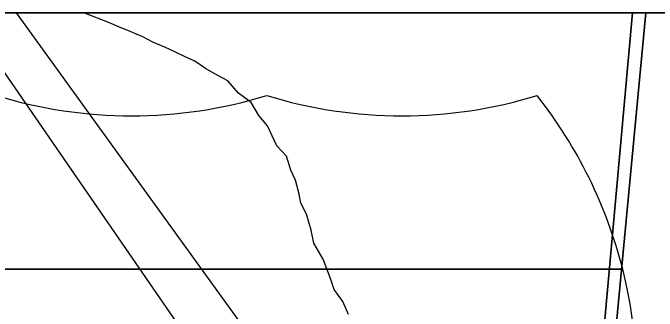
# Model space of a CAD drawing. Extents: x 0 to 34, y -2 to 22.
# Drawn here: x 7.3432 to 7.5904, y 20.7857 to 20.9 of the extents above; entities that cross this region are included whole.
import ezdxf

# ---------------------------------------------------------------- set-up
doc = ezdxf.new("R2010")
doc.units = 0
for name, color, linetype in [('Default', 7, 'Continuous'), ('GM_X_Interstate_Route', 7, 'Continuous'), ('GM_X_Interstate_Shield', 7, 'Continuous'), ('GM_X_Minor_River', 7, 'Continuous'), ('GM_X_Rail_Line', 7, 'Continuous'), ('GM_X_US_Route', 7, 'Continuous'), ('SH_Cut_Line', 7, 'Continuous'), ('SH_Data', 7, 'Continuous')]:
    doc.layers.add(name, color=color, linetype=linetype)

msp = doc.modelspace()

# ---------------------------------------------------------------- linework, layer by layer
at = {"layer": 'Default'}
for points in [[(7.58608783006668, 20.9), (6.5677178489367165, 20.9), (6.544985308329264, 20.68471106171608), (7.555975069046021, 20.582811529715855)], [(8.592905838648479, 20.9), (7.58608783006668, 20.9), (7.555975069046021, 20.582811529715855), (8.547121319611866, 20.474922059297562)]]:
    msp.add_lwpolyline(points, close=True, dxfattribs=at)
at = {"layer": 'GM_X_Interstate_Route'}
for points in [[(7.3239094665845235, 20.9), (7.507985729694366, 20.63339861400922), (7.55140270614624, 20.571293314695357), (7.591550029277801, 20.513864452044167), (7.611509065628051, 20.48754507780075), (7.636073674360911, 20.460787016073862), (7.656910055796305, 20.441924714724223), (7.679281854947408, 20.424597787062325), (7.706917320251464, 20.406612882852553), (7.744861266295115, 20.38753123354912), (7.773374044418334, 20.37634531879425), (7.797499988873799, 20.368888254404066), (7.831495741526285, 20.361431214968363), (7.859789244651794, 20.357921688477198), (7.8916157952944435, 20.35681566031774), (7.8964826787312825, 20.357075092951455)], [(7.344436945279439, 20.9), (7.517076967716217, 20.66124652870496), (7.555068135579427, 20.60968028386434), (7.608317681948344, 20.5379841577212), (7.6258645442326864, 20.515612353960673), (7.644945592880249, 20.493679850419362), (7.664685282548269, 20.47372081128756), (7.6861796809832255, 20.45573587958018), (7.712937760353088, 20.43709291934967), (7.739257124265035, 20.422616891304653), (7.764041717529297, 20.41077356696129), (7.7901417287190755, 20.401342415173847), (7.816680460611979, 20.394323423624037), (7.844096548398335, 20.38818239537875), (7.873048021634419, 20.384892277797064), (7.903097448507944, 20.384702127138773), (7.925686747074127, 20.386647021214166), (7.952664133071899, 20.39081456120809), (7.980080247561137, 20.396955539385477), (8.009876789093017, 20.405950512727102), (8.030493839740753, 20.414942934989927), (8.04720309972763, 20.423632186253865)]]:
    msp.add_lwpolyline(points, dxfattribs=at)
at = {"layer": 'GM_X_Interstate_Shield'}
for p, q in [((7.30395739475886, 20.8017198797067), (7.577210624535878, 20.801719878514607)), ((7.577210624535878, 20.801719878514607), (7.30395739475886, 20.8017198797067)), ((7.577210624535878, 20.801719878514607), (7.30395739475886, 20.8017198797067))]:
    msp.add_line(p, q, dxfattribs=at)
for centre, radius, start, end in [((7.388697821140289, 21.038114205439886), 0.17755850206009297, 253.00907500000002, 286.990925), ((7.492470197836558, 21.038114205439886), 0.17755850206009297, 253.00907500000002, 286.990925), ((7.405072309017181, 20.758183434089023), 0.1775585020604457, 14.193353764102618, 38.33103888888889), ((7.476095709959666, 20.758183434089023), 0.17755850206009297, 165.8066458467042, 258.4630388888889), ((7.405072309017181, 20.758183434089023), 0.1775585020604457, 281.53695833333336, 14.193353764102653)]:
    msp.add_arc(centre, radius, start, end, dxfattribs=at)
at = {"layer": 'GM_X_Minor_River'}
msp.add_lwpolyline([(7.471960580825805, 20.784289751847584), (7.469812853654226, 20.789299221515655), (7.46651739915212, 20.79396020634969), (7.465110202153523, 20.798187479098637), (7.46226739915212, 20.805503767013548), (7.458632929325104, 20.8116988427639), (7.457625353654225, 20.816676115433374), (7.455890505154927, 20.82282005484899), (7.45372383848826, 20.82706816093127), (7.453057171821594, 20.830513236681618), (7.451680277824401, 20.83588255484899), (7.449882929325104, 20.839740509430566), (7.448127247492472, 20.84512308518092), (7.444430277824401, 20.84903407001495), (7.440835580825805, 20.856749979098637), (7.437519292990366, 20.860649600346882), (7.4346120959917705, 20.865683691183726), (7.429767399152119, 20.869246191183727), (7.425710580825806, 20.873928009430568), (7.4204624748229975, 20.876740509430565), (7.417093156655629, 20.878738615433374), (7.412985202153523, 20.88151891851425), (7.4092276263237, 20.88314770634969), (7.405098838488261, 20.885168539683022), (7.401720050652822, 20.886785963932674), (7.396833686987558, 20.88882573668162), (7.393083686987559, 20.89083331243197), (7.388195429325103, 20.892874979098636), (7.384057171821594, 20.894513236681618), (7.380297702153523, 20.896142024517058), (7.370387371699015, 20.9)], dxfattribs=at)
at = {"layer": 'GM_X_Rail_Line'}
for points in [[(7.2923921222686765, 18.05266955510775), (7.325406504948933, 18.388912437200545), (7.376482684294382, 18.916993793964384), (7.378119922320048, 18.933318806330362), (7.431572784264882, 19.4381694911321), (7.44664720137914, 19.581016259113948), (7.5260707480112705, 20.333905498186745), (7.551167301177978, 20.571817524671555), (7.552590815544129, 20.585311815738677), (7.554832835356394, 20.610204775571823), (7.580933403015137, 20.9), (2.0999999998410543, 20.9)], [(8.899999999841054, 16.357438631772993), (8.899999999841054, 20.9), (7.580933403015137, 20.9), (7.554832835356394, 20.610204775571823), (7.552590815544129, 20.585311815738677), (7.551167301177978, 20.571817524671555), (7.5260707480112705, 20.333905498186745), (7.44664720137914, 19.581016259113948), (7.431572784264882, 19.4381694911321), (7.378119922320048, 18.933318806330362), (7.376482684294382, 18.916993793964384), (7.325406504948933, 18.388912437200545), (7.2923921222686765, 18.05266955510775)]]:
    msp.add_lwpolyline(points, dxfattribs=at)
at = {"layer": 'GM_X_US_Route'}
msp.add_lwpolyline([(7.3239094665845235, 20.9), (7.507985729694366, 20.63339861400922), (7.55140270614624, 20.571293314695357), (7.591550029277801, 20.513864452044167), (7.611509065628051, 20.48754507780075), (7.636073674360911, 20.460787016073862), (7.656910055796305, 20.441924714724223), (7.679281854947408, 20.424597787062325), (7.706917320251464, 20.406612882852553), (7.744861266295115, 20.38753123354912), (7.773374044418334, 20.37634531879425), (7.797499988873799, 20.368888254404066), (7.831495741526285, 20.361431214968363), (7.859789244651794, 20.357921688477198), (7.8916157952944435, 20.35681566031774), (7.8964826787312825, 20.357075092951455)], dxfattribs=at)
at = {"layer": 'SH_Cut_Line'}
msp.add_lwpolyline([(6.048458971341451, 14.702024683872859), (6.1463558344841, 14.777073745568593), (6.241605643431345, 14.836594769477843), (6.339123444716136, 14.871857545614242), (6.820672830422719, 14.993975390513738), (7.005213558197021, 15.029455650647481), (7.017982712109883, 15.031910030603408), (7.306758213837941, 15.095637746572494), (7.499525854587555, 15.159346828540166), (7.59477566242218, 15.213952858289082), (7.691162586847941, 15.28902679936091), (7.985605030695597, 15.56393955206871), (8.200307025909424, 15.858568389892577), (8.259647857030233, 15.957167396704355), (8.533690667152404, 16.24954684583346), (8.628561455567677, 16.304152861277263), (8.72834726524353, 16.345871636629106), (8.82700220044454, 16.358000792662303), (8.899999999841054, 16.357438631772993), (8.899999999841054, 20.9), (2.0999999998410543, 20.9)], dxfattribs=at)
at = {"layer": 'SH_Data'}
msp.add_line((2.1, 20.9), (8.899999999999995, 20.9), dxfattribs=at)

doc.saveas('drawing.dxf')
